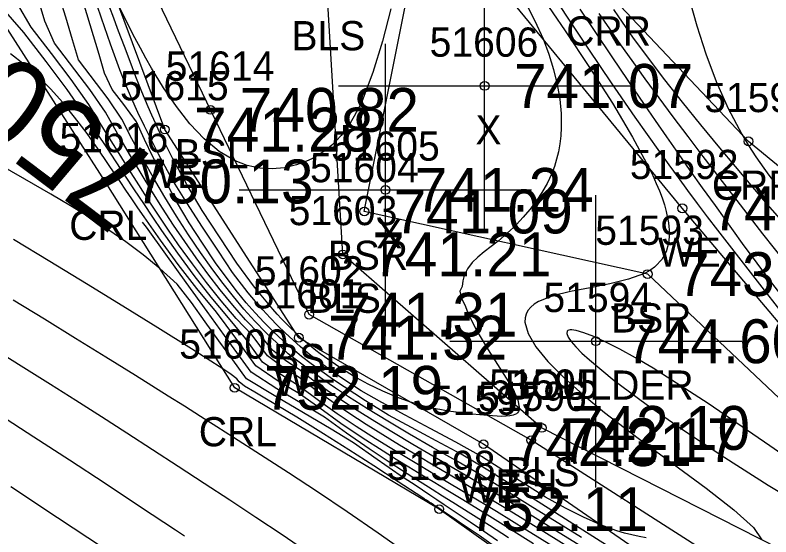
# Model space of a CAD drawing. Extents: x 1378535 to 1380697, y 997729 to 1000024.
# Drawn here: x 1379895.96 to 1379921.82, y 998835 to 998852.85 of the extents above; entities that cross this region are included whole.
import ezdxf

# ---------------------------------------------------------------- set-up
doc = ezdxf.new("R2010")
doc.units = 0
for name, color, linetype in [('RD_DTM_BkLn1', 7, 'Continuous'), ('RD_DTM_BkLn2', 7, 'Continuous'), ('RD_DTM_BkLn_txCode', 7, 'Continuous'), ('RD_DTM_Major1', 7, 'Continuous'), ('RD_DTM_Major1_Lbl', 7, 'Continuous'), ('RD_DTM_Minor1', 7, 'Continuous'), ('RD_EX_H2O', 7, 'Continuous'), ('RD_EX_H2O_txCode', 7, 'Continuous'), ('RD_EX_Misc', 7, 'Continuous'), ('RD_EX_Misc_txCode', 7, 'Continuous'), ('RD_EX_TX_H2O_ELEV', 7, 'Continuous'), ('RD_EX_TX_Misc_ELEV', 7, 'Continuous'), ('RD_SMD_Locator', 7, 'Continuous')]:
    doc.layers.add(name, color=color, linetype=linetype)

msp = doc.modelspace()

# ---------------------------------------------------------------- linework, layer by layer
at = {"layer": 'RD_DTM_BkLn1'}
msp.add_lwpolyline([(1380069.494, 998763.848), (1380063.849, 998771.801), (1380055.685, 998789.009), (1380046.97, 998791.391), (1380041.083, 998789.113), (1380026.367, 998796.632), (1380010.681, 998805.255), (1379998.761, 998803.758), (1379975.745, 998804.783), (1379927.549, 998831.825), (1379913.976, 998838.724), (1379907.176, 998844.661), (1379906.64, 998853.643), (1379899.037, 998859.818), (1379893.834, 998874.259), (1379889.362, 998880.409), (1379879.396, 998896.13), (1379864.401, 998911.924), (1379857.767, 998920.384), (1379839.603, 998931.53), (1379815.916, 998947.525), (1379774.763, 998980.586), (1379757.71, 998996.541), (1379750.233, 999010.437)], dxfattribs=at)
at = {"layer": 'RD_DTM_BkLn2'}
for points in [[(1380068.669, 998773.353), (1380055.416, 998791.262), (1380046.405, 998792.892), (1380040.759, 998790.306), (1380029.119, 998801.125), (1380010.691, 998809.061), (1379998.75, 998804.999), (1379976.167, 998807.09), (1379928.643, 998833.57), (1379917.605, 998843.988), (1379907.907, 998846.129), (1379909.914, 998856.179), (1379900.219, 998860.675), (1379897.268, 998867.755), (1379895.377, 998874.668), (1379890.561, 998880.572), (1379881.005, 998897.711), (1379867.047, 998914.158), (1379841.508, 998933.617), (1379816.848, 998950.286), (1379776.874, 998982.461), (1379760.159, 998998.029), (1379755.456, 999017.171)], [(1380079.28, 998746.894), (1380064.652, 998760.82), (1380056.238, 998766.854), (1380048.323, 998775.295), (1380040.023, 998781.877), (1380038.299, 998783.41), (1380023.024, 998795.05), (1380008.825, 998801.508), (1379998.414, 998801.494), (1379975.099, 998802.38), (1379926.598, 998830), (1379913.62, 998838.305), (1379906.017, 998842.599), (1379898.104, 998859.034), (1379896.968, 998860.105), (1379892.086, 998872.241), (1379888.823, 998880.103), (1379877.516, 998895.016), (1379862.887, 998910.551), (1379839.307, 998931.091), (1379814.312, 998944.238), (1379771.727, 998979.433), (1379755.659, 998994.851), (1379748.702, 999008.829)]]:
    msp.add_lwpolyline(points, dxfattribs=at)
at = {"layer": 'RD_DTM_Major1'}
for points in [[(1379915.344, 998834.978), (1379913.587, 998836.055), (1379911.906, 998837.103), (1379911.043, 998837.61), (1379910.237, 998838.055), (1379909.452, 998838.516), (1379908.714, 998838.955), (1379908.021, 998839.376), (1379907.37, 998839.785), (1379906.917, 998840.082), (1379906.485, 998840.377), (1379906.072, 998840.675), (1379905.677, 998840.978), (1379905.302, 998841.254), (1379904.932, 998841.608), (1379904.538, 998841.987), (1379904.157, 998842.381), (1379903.788, 998842.792), (1379903.428, 998843.22), (1379903.075, 998843.666), (1379902.728, 998844.129), (1379902.306, 998844.721), (1379901.89, 998845.335), (1379901.481, 998845.969), (1379901.08, 998846.62), (1379900.69, 998847.283), (1379900.31, 998847.957), (1379899.956, 998848.616), (1379899.612, 998849.282), (1379899.138, 998849.986), (1379898.125, 998851.317), (1379897.919, 998851.997), (1379897.687, 998852.774), (1379897.454, 998853.556)], [(1379915.278, 998853.05), (1379916.376, 998851.422), (1379916.926, 998850.607), (1379917.479, 998849.793), (1379917.861, 998849.238), (1379918.248, 998848.679), (1379918.644, 998848.113), (1379919.051, 998847.535), (1379919.472, 998846.942), (1379919.909, 998846.33), (1379920.842, 998845.039), (1379921.848, 998843.684), (1379922.924, 998842.291), (1379924.066, 998840.887), (1379925.27, 998839.498), (1379926.533, 998838.153), (1379927.263, 998837.43), (1379928.017, 998836.723), (1379928.806, 998836.027), (1379929.636, 998835.336), (1379930.516, 998834.644), (1379931.454, 998833.945), (1379933.467, 998832.555)], [(1379901.751, 998835.023), (1379901.447, 998835.226), (1379900.25, 998836.018), (1379899.034, 998836.818), (1379897.813, 998837.617), (1379896.6, 998838.405), (1379895.409, 998839.172), (1379894.255, 998839.91), (1379893.457, 998840.415), (1379892.681, 998840.904), (1379891.92, 998841.38), (1379891.17, 998841.848), (1379890.426, 998842.311), (1379889.684, 998842.773), (1379889.112, 998843.13), (1379888.535, 998843.491), (1379887.948, 998843.86), (1379887.348, 998844.24), (1379886.731, 998844.634), (1379886.093, 998845.044), (1379884.696, 998845.957), (1379883.236, 998846.928), (1379881.755, 998847.927)], [(1379912.838, 998834.965), (1379912.186, 998835.383), (1379911.554, 998835.785), (1379910.937, 998836.173), (1379910.584, 998836.393), (1379910.234, 998836.613), (1379909.885, 998836.832), (1379909.536, 998837.053), (1379909.185, 998837.277), (1379908.831, 998837.507), (1379908.072, 998838.012), (1379907.303, 998838.55), (1379906.548, 998839.093), (1379905.777, 998839.553), (1379904.914, 998840.067), (1379904.031, 998840.628), (1379903.273, 998841.679), (1379902.534, 998842.703), (1379901.814, 998843.701), (1379901.115, 998844.669), (1379900.451, 998845.588), (1379900.321, 998845.769)]]:
    msp.add_lwpolyline(points, dxfattribs=at)
at = {"layer": 'RD_DTM_Minor1'}
for points in [[(1379914.114, 998853.911), (1379914.832, 998852.814), (1379915.579, 998851.685), (1379916.357, 998850.53), (1379917.166, 998849.354), (1379918.009, 998848.164), (1379918.324, 998847.729), (1379918.644, 998847.292), (1379918.97, 998846.85), (1379919.304, 998846.404), (1379919.646, 998845.951), (1379919.997, 998845.49), (1379921.19, 998843.945), (1379922.44, 998842.35)], [(1379917.259, 998834.036), (1379913.853, 998836.195), (1379912.191, 998837.247), (1379911.226, 998837.821), (1379910.362, 998838.286), (1379909.523, 998838.737), (1379908.737, 998839.159), (1379907.946, 998839.651), (1379907.216, 998840.125), (1379906.821, 998840.391), (1379906.448, 998840.653), (1379906.093, 998840.913), (1379905.756, 998841.173), (1379905.434, 998841.436), (1379905.126, 998841.704), (1379904.795, 998842.013), (1379904.476, 998842.332), (1379904.168, 998842.664), (1379903.867, 998843.008), (1379903.572, 998843.368), (1379903.28, 998843.743), (1379902.819, 998844.374), (1379902.373, 998845.042), (1379901.918, 998845.745), (1379901.484, 998846.476), (1379901.066, 998847.229), (1379900.668, 998847.999), (1379900.382, 998848.591), (1379900.108, 998849.191), (1379899.676, 998849.784), (1379899.283, 998850.301), (1379899.016, 998850.858), (1379898.827, 998851.496), (1379898.523, 998852.513), (1379898.216, 998853.544)], [(1379917.554, 998834.963), (1379917.31, 998835.008), (1379917.064, 998835.063), (1379916.81, 998835.129), (1379916.545, 998835.209), (1379916.266, 998835.306), (1379915.969, 998835.423), (1379915.407, 998835.673), (1379914.789, 998835.979), (1379914.111, 998836.356), (1379912.65, 998837.282), (1379911.922, 998837.743), (1379911.036, 998838.234), (1379910.16, 998838.705), (1379909.307, 998839.162), (1379908.509, 998839.592), (1379907.802, 998839.991), (1379907.074, 998840.475), (1379906.782, 998840.68), (1379906.501, 998840.885), (1379906.23, 998841.09), (1379905.967, 998841.298), (1379905.713, 998841.509), (1379905.467, 998841.725), (1379905.198, 998841.972), (1379904.937, 998842.228), (1379904.681, 998842.492), (1379904.43, 998842.765), (1379904.182, 998843.049), (1379903.935, 998843.345), (1379903.393, 998844.04), (1379902.911, 998844.775), (1379902.373, 998845.595), (1379901.829, 998846.426), (1379901.324, 998847.243), (1379900.862, 998848.093), (1379900.618, 998848.568), (1379900.384, 998849.043), (1379900.159, 998849.521), (1379899.944, 998850.002), (1379899.738, 998850.487), (1379899.542, 998850.977), (1379899.216, 998851.857), (1379898.911, 998852.742), (1379898.621, 998853.618)], [(1379913.423, 998853.277), (1379913.748, 998852.656), (1379914.031, 998852.03), (1379914.227, 998851.508), (1379914.387, 998850.987), (1379914.51, 998850.472), (1379914.595, 998849.967), (1379914.641, 998849.476), (1379914.647, 998849.003), (1379914.631, 998848.718), (1379914.599, 998848.442), (1379914.551, 998848.174), (1379914.489, 998847.915), (1379914.413, 998847.665), (1379914.322, 998847.423), (1379914.168, 998847.09), (1379913.988, 998846.775), (1379913.789, 998846.477), (1379913.573, 998846.197), (1379913.346, 998845.933), (1379913.111, 998845.686), (1379913.008, 998845.585), (1379912.905, 998845.486), (1379912.801, 998845.39), (1379912.696, 998845.297), (1379912.59, 998845.207), (1379912.483, 998845.119), (1379912.244, 998844.933), (1379912.009, 998844.753), (1379911.789, 998844.57), (1379911.594, 998844.378), (1379911.435, 998844.17), (1379911.321, 998843.939), (1379911.273, 998843.757), (1379911.254, 998843.56), (1379911.178, 998843.406), (1379911.237, 998843.164), (1379911.369, 998842.881), (1379911.465, 998842.626), (1379911.768, 998842.024), (1379912.149, 998841.393), (1379912.546, 998840.774), (1379912.899, 998840.206), (1379913.145, 998839.729), (1379913.221, 998839.383), (1379913.21, 998839.328), (1379913.187, 998839.281), (1379913.155, 998839.241), (1379913.114, 998839.207), (1379913.064, 998839.18), (1379913.006, 998839.159), (1379912.892, 998839.134), (1379912.76, 998839.122), (1379912.614, 998839.12), (1379912.457, 998839.125), (1379912.293, 998839.136), (1379912.124, 998839.15), (1379911.862, 998839.172), (1379911.596, 998839.197), (1379911.328, 998839.225), (1379911.055, 998839.259), (1379910.778, 998839.3), (1379910.496, 998839.35), (1379910.334, 998839.383), (1379910.17, 998839.419), (1379910.003, 998839.459), (1379909.834, 998839.505), (1379909.66, 998839.555), (1379909.483, 998839.611), (1379909.02, 998839.778), (1379908.536, 998839.983), (1379908.039, 998840.224), (1379907.536, 998840.5), (1379907.035, 998840.81), (1379906.541, 998841.152), (1379906.396, 998841.261), (1379906.253, 998841.373), (1379906.11, 998841.487), (1379905.969, 998841.605), (1379905.829, 998841.726), (1379905.69, 998841.851), (1379905.535, 998841.995), (1379905.381, 998842.144), (1379905.228, 998842.297), (1379905.076, 998842.455), (1379904.924, 998842.618), (1379904.773, 998842.786), (1379904.145, 998843.539), (1379903.546, 998844.36), (1379902.954, 998845.263), (1379902.363, 998846.165), (1379901.829, 998847.05), (1379901.342, 998847.953), (1379901.19, 998848.252), (1379901.044, 998848.547), (1379900.903, 998848.841), (1379900.767, 998849.133), (1379900.635, 998849.423), (1379900.509, 998849.713), (1379900.294, 998850.226), (1379900.089, 998850.74), (1379899.891, 998851.256), (1379899.695, 998851.777), (1379899.499, 998852.303), (1379899.3, 998852.835), (1379898.982, 998853.667)], [(1379913.932, 998853.55), (1379914.783, 998852.307), (1379915.617, 998851.054), (1379916.396, 998849.83), (1379917.084, 998848.676), (1379917.644, 998847.632), (1379917.779, 998847.355), (1379917.899, 998847.089), (1379918.005, 998846.835), (1379918.097, 998846.591), (1379918.175, 998846.357), (1379918.24, 998846.132), (1379918.319, 998845.741), (1379918.348, 998845.38), (1379918.321, 998845.049), (1379918.235, 998844.75), (1379918.086, 998844.485), (1379917.87, 998844.254), (1379917.833, 998844.222), (1379917.793, 998844.192), (1379917.753, 998844.163), (1379917.71, 998844.134), (1379917.666, 998844.106), (1379917.62, 998844.079), (1379917.6, 998844.067), (1379917.58, 998844.056), (1379917.559, 998844.045), (1379917.516, 998844.023), (1379917.495, 998844.012), (1379916.953, 998843.811), (1379916.315, 998843.655), (1379915.633, 998843.522), (1379914.962, 998843.391), (1379914.355, 998843.239), (1379913.866, 998843.044), (1379913.72, 998842.953), (1379913.601, 998842.852), (1379913.508, 998842.741), (1379913.444, 998842.619), (1379913.41, 998842.485), (1379913.405, 998842.341), (1379913.514, 998841.951), (1379913.782, 998841.501), (1379914.193, 998841), (1379914.731, 998840.453), (1379915.381, 998839.87), (1379916.126, 998839.257), (1379917.277, 998838.377), (1379919.601, 998836.668), (1379920.557, 998835.927), (1379921.23, 998835.321), (1379921.511, 998834.894)], [(1379919.015, 998853.464), (1379919.288, 998852.486), (1379919.599, 998851.519), (1379919.954, 998850.571), (1379920.36, 998849.653), (1379920.823, 998848.773), (1379920.938, 998848.577), (1379921.057, 998848.383), (1379921.18, 998848.19), (1379921.307, 998847.997), (1379921.44, 998847.804), (1379921.577, 998847.61), (1379921.756, 998847.368), (1379921.943, 998847.121)], [(1379914.528, 998834.563), (1379913.46, 998835.229), (1379912.429, 998835.863), (1379911.438, 998836.462), (1379910.885, 998836.792), (1379910.346, 998837.112), (1379909.818, 998837.425), (1379909.3, 998837.734), (1379908.791, 998838.043), (1379908.287, 998838.354), (1379907.627, 998838.775), (1379906.978, 998839.209), (1379906.339, 998839.661), (1379905.715, 998840.135), (1379905.084, 998840.533), (1379904.425, 998840.974), (1379903.848, 998841.773), (1379903.261, 998842.485), (1379902.665, 998843.196), (1379902.088, 998843.935), (1379901.528, 998844.698), (1379900.98, 998845.477), (1379900.668, 998845.935), (1379900.358, 998846.398), (1379900.047, 998846.866), (1379899.734, 998847.342), (1379899.416, 998847.825), (1379899.091, 998848.317), (1379898.429, 998849.303), (1379897.734, 998850.303), (1379897.014, 998851.264), (1379896.256, 998852.248), (1379895.476, 998853.145)], [(1379915.346, 998834.362), (1379914.051, 998835.168), (1379912.803, 998835.935), (1379911.614, 998836.654), (1379910.958, 998837.045), (1379910.324, 998837.421), (1379909.711, 998837.785), (1379909.116, 998838.14), (1379908.538, 998838.492), (1379907.975, 998838.843), (1379907.375, 998839.229), (1379906.792, 998839.623), (1379906.224, 998840.028), (1379905.673, 998840.448), (1379905.139, 998840.784), (1379904.59, 998841.191), (1379904.064, 998841.895), (1379903.526, 998842.472), (1379903.007, 998843.073), (1379902.507, 998843.696), (1379902.022, 998844.335), (1379901.553, 998844.988), (1379901.203, 998845.492), (1379900.86, 998846.002), (1379900.521, 998846.518), (1379900.185, 998847.041), (1379899.85, 998847.571), (1379899.514, 998848.108), (1379898.996, 998848.945), (1379898.474, 998849.79), (1379897.873, 998850.64), (1379897.197, 998851.529), (1379896.509, 998852.431), (1379896.036, 998853.233)], [(1379916.112, 998834.187), (1379914.577, 998835.14), (1379913.11, 998836.042), (1379911.714, 998836.899), (1379910.968, 998837.34), (1379910.254, 998837.753), (1379909.564, 998838.161), (1379908.903, 998838.556), (1379908.271, 998838.94), (1379907.664, 998839.32), (1379907.138, 998839.662), (1379906.632, 998840.007), (1379906.143, 998840.358), (1379905.672, 998840.719), (1379905.221, 998841.018), (1379904.769, 998841.388), (1379904.304, 998841.942), (1379903.846, 998842.424), (1379903.404, 998842.928), (1379902.974, 998843.45), (1379902.556, 998843.991), (1379902.148, 998844.547), (1379901.76, 998845.1), (1379901.378, 998845.665), (1379901.002, 998846.242), (1379900.632, 998846.828), (1379900.266, 998847.425), (1379899.905, 998848.03), (1379899.472, 998848.774), (1379899.045, 998849.526), (1379898.513, 998850.303), (1379897.306, 998851.889), (1379896.97, 998852.637), (1379896.811, 998853.172)], [(1379908.819, 998853.06), (1379908.529, 998851.954), (1379908.203, 998850.882), (1379907.833, 998849.92), (1379907.702, 998849.644), (1379907.565, 998849.387), (1379907.422, 998849.149), (1379907.271, 998848.929), (1379907.112, 998848.727), (1379906.944, 998848.543), (1379906.799, 998848.403), (1379906.647, 998848.274), (1379906.49, 998848.156), (1379906.327, 998848.05), (1379906.159, 998847.955), (1379905.986, 998847.87), (1379905.59, 998847.721), (1379905.178, 998847.627), (1379904.755, 998847.59), (1379904.327, 998847.614), (1379903.902, 998847.703), (1379903.484, 998847.86), (1379902.943, 998848.179), (1379902.427, 998848.609), (1379901.937, 998849.129), (1379901.474, 998849.72), (1379901.036, 998850.362), (1379900.626, 998851.035), (1379900.431, 998851.376), (1379900.242, 998851.72), (1379900.057, 998852.067), (1379899.875, 998852.418), (1379899.695, 998852.773), (1379899.515, 998853.133)], [(1379916.438, 998853.038), (1379916.607, 998852.783), (1379917.089, 998852.091), (1379917.616, 998851.374), (1379918.184, 998850.634), (1379918.786, 998849.874), (1379919.415, 998849.096), (1379920.067, 998848.305), (1379920.595, 998847.67), (1379921.137, 998847.024), (1379921.699, 998846.365), (1379922.285, 998845.69)], [(1379915.933, 998852.905), (1379916.297, 998852.373), (1379916.672, 998851.835), (1379917.058, 998851.291), (1379917.512, 998850.662), (1379917.982, 998850.022), (1379918.469, 998849.368), (1379918.974, 998848.697), (1379919.496, 998848.009), (1379920.036, 998847.302), (1379920.766, 998846.351), (1379921.529, 998845.37), (1379922.328, 998844.365)], [(1379913.698, 998834.758), (1379912.845, 998835.295), (1379912.018, 998835.808), (1379911.216, 998836.298), (1379910.763, 998836.573), (1379910.315, 998836.843), (1379909.873, 998837.111), (1379909.432, 998837.378), (1379908.993, 998837.649), (1379908.553, 998837.924), (1379907.83, 998838.39), (1379907.105, 998838.88), (1379906.383, 998839.397), (1379905.687, 998839.89), (1379904.958, 998840.325), (1379904.196, 998840.845), (1379903.51, 998841.796), (1379902.847, 998842.684), (1379902.175, 998843.496), (1379901.537, 998844.32), (1379900.934, 998845.142), (1379900.368, 998845.947), (1379900.156, 998846.256), (1379899.949, 998846.561), (1379899.747, 998846.862), (1379899.547, 998847.158), (1379899.35, 998847.452), (1379899.154, 998847.741), (1379898.771, 998848.298), (1379898.385, 998848.84), (1379897.991, 998849.361), (1379897.586, 998849.859), (1379897.163, 998850.329), (1379896.72, 998850.768), (1379896.27, 998851.159), (1379895.796, 998851.524)], [(1379912.463, 998834.867), (1379911.988, 998835.19), (1379911.53, 998835.5), (1379911.083, 998835.8), (1379910.645, 998836.093), (1379910.394, 998836.261), (1379910.144, 998836.427), (1379909.894, 998836.594), (1379909.644, 998836.762), (1379909.392, 998836.93), (1379909.139, 998837.101), (1379908.347, 998837.644), (1379907.542, 998838.214), (1379906.77, 998838.678), (1379904.882, 998839.803), (1379903.876, 998840.403), (1379903.403, 998841.052), (1379902.932, 998841.705), (1379902.461, 998842.358), (1379901.99, 998843.011), (1379901.498, 998843.644), (1379900.907, 998844.176), (1379900.335, 998844.645), (1379899.743, 998845.088), (1379899.132, 998845.511), (1379898.502, 998845.919), (1379897.852, 998846.32), (1379897.184, 998846.717), (1379896.29, 998847.236), (1379895.369, 998847.761)], [(1379912.52, 998834.559), (1379911.834, 998835.039), (1379911.157, 998835.503), (1379911.023, 998835.594), (1379910.889, 998835.685), (1379910.755, 998835.775), (1379910.621, 998835.864), (1379910.487, 998835.954), (1379910.352, 998836.043), (1379910.274, 998836.095), (1379910.196, 998836.147), (1379910.118, 998836.199), (1379910.039, 998836.25), (1379909.96, 998836.302), (1379909.881, 998836.354), (1379909.065, 998836.885), (1379908.228, 998837.423), (1379907.373, 998837.969), (1379906.505, 998838.523), (1379905.592, 998839.097), (1379904.504, 998839.745), (1379904.161, 998839.95), (1379903.812, 998840.158), (1379903.62, 998840.306), (1379903.546, 998840.408), (1379903.355, 998840.557), (1379903.061, 998840.747), (1379901.991, 998841.428), (1379900.842, 998842.149), (1379899.637, 998842.895), (1379898.397, 998843.656), (1379897.144, 998844.42), (1379895.901, 998845.173)], [(1379909.465, 998834.361), (1379908.376, 998835.125), (1379907.321, 998835.848), (1379906.301, 998836.533), (1379905.313, 998837.185), (1379904.357, 998837.806), (1379903.431, 998838.4), (1379902.865, 998838.761), (1379902.306, 998839.116), (1379901.751, 998839.467), (1379901.196, 998839.816), (1379900.637, 998840.166), (1379900.071, 998840.519), (1379899.059, 998841.147), (1379898.021, 998841.788), (1379896.961, 998842.44), (1379895.89, 998843.097)], [(1379923.922, 998836.631), (1379921.788, 998838.116), (1379919.678, 998839.555), (1379917.792, 998840.764), (1379917.188, 998841.119), (1379916.647, 998841.417), (1379916.17, 998841.66), (1379915.761, 998841.847), (1379915.423, 998841.978), (1379915.16, 998842.055), (1379915.08, 998842.07), (1379915.011, 998842.077), (1379914.954, 998842.077), (1379914.907, 998842.069), (1379914.872, 998842.054), (1379914.848, 998842.032), (1379914.834, 998841.951), (1379914.88, 998841.834), (1379914.984, 998841.683), (1379915.141, 998841.5), (1379915.351, 998841.287), (1379915.61, 998841.049), (1379916.459, 998840.349), (1379917.55, 998839.535), (1379918.828, 998838.643), (1379920.241, 998837.708), (1379921.733, 998836.766), (1379923.252, 998835.854)], [(1379906.004, 998834.445), (1379905.09, 998835.064), (1379904.191, 998835.665), (1379903.306, 998836.251), (1379902.43, 998836.825), (1379901.541, 998837.405), (1379900.658, 998837.978), (1379899.78, 998838.544), (1379898.907, 998839.104), (1379898.035, 998839.659), (1379897.164, 998840.21), (1379896.26, 998840.777), (1379895.355, 998841.341)], [(1379920.206, 998821.038), (1379919.468, 998821.478), (1379917.939, 998822.375), (1379916.401, 998823.27), (1379914.87, 998824.161), (1379913.363, 998825.048), (1379911.897, 998825.93), (1379910.487, 998826.808), (1379909.453, 998827.477), (1379908.454, 998828.143), (1379907.485, 998828.804), (1379906.537, 998829.46), (1379905.604, 998830.111), (1379904.678, 998830.755), (1379904.009, 998831.217), (1379903.335, 998831.679), (1379902.65, 998832.146), (1379901.949, 998832.62), (1379901.228, 998833.106), (1379900.48, 998833.607), (1379898.98, 998834.608), (1379897.408, 998835.65), (1379895.809, 998836.705)]]:
    msp.add_lwpolyline(points, dxfattribs=at)
at = {"layer": 'RD_EX_H2O'}
for points in [[(1380070.621, 998774.633), (1380055.416, 998791.262), (1380053.724, 998791.967), (1380046.405, 998792.892), (1380043.626, 998791.979), (1380040.398, 998791.019), (1380029.23, 998801.494), (1380010.575, 998809.953), (1379999.064, 998806.017), (1379976.33, 998808.61), (1379928.894, 998834.283), (1379918.79, 998846.238), (1379910.283, 998856.591), (1379904.931, 998863.621), (1379897.769, 998868.2), (1379895.816, 998874.908), (1379890.915, 998880.907), (1379881.561, 998898.346), (1379867.26, 998914.916), (1379841.927, 998933.998)], [(1380077.687, 998746.386), (1380063.222, 998759.989), (1380055.551, 998765.988), (1380047.884, 998774.43), (1380047.297, 998774.724), (1380039.375, 998781.355), (1380008.706, 998800.487), (1379998.259, 998801.388), (1379975.291, 998801.511), (1379998.259, 998801.388), (1379975.291, 998801.511), (1379924.847, 998829.301), (1379911.985, 998838.17), (1379905.662, 998841.812), (1379901.08, 998848.931), (1379897.442, 998858.696), (1379895.563, 998859.46), (1379891.099, 998862.456), (1379885.945, 998867.363), (1379882.039, 998876.422), (1379877.103, 998894.846), (1379861.306, 998910.256), (1379835.533, 998927.591)], [(1379997.837, 998797.598), (1379973.42, 998798.736), (1379923.913, 998826.394), (1379910.472, 998835.943), (1379903.47, 998840.095), (1379899.036, 998847.157), (1379894.474, 998854.271), (1379896.788, 998858.202), (1379884.516, 998866.738), (1379878.138, 998874.325), (1379875.449, 998884.785), (1379871.598, 998891.084), (1379860.034, 998908.13), (1379856.023, 998913.003), (1379850.337, 998908.19)], [(1380108.189, 998741.589), (1380085.378, 998754.286), (1380077.645, 998768.896), (1380071.453, 998775.863), (1380057.354, 998791.791), (1380046.587, 998794.093), (1380040.905, 998791.763), (1380029.705, 998802.496), (1380010.231, 998811.955), (1379998.501, 998809.16), (1379976.765, 998811.574), (1379935.013, 998837.057), (1379921.054, 998848.528), (1379916.07, 998853.807), (1379913.795, 998858.542), (1379906.262, 998864.932), (1379899.149, 998873.757), (1379888.525, 998891.494)]]:
    msp.add_lwpolyline(points, dxfattribs=at)
at = {"layer": 'RD_EX_Misc'}
for p, q in [((1379912.025, 998845.424), (1379912.025, 998855.424)), ((1379908.628, 998841.867), (1379908.628, 998851.867)), ((1379907.025, 998850.424), (1379917.025, 998850.424)), ((1379903.628, 998846.867), (1379913.628, 998846.867)), ((1379915.832, 998836.689), (1379915.832, 998846.689)), ((1379910.832, 998841.689), (1379920.832, 998841.689))]:
    msp.add_line(p, q, dxfattribs=at)
at = {"layer": 'RD_SMD_Locator'}
for centre in [(1379912.025, 998850.424), (1379902.646, 998849.604), (1379901.08, 998848.931), (1379921.054, 998848.528), (1379899.036, 998847.157), (1379908.628, 998846.867), (1379918.79, 998846.238), (1379907.907, 998846.129), (1379907.176, 998844.661), (1379917.605, 998843.988), (1379906.017, 998842.599), (1379905.662, 998841.812), (1379915.832, 998841.689), (1379903.47, 998840.095), (1379913.976, 998838.724), (1379911.985, 998838.17), (1379913.62, 998838.305), (1379910.472, 998835.943)]:
    msp.add_circle(centre, 0.15, dxfattribs=at)

# ---------------------------------------------------------------- texts
at = {"layer": 'RD_DTM_BkLn_txCode'}
for s, p in [('BLS', (1379905.412, 998851.643)), ('51614', (1379901.111, 998850.604)), ('BSL', (1379901.418, 998847.604)), ('51604', (1379906.049, 998847.129)), ('51603', (1379905.318, 998845.661)), ('51593', (1379915.81, 998844.988)), ('BSR', (1379906.655, 998844.129)), ('51602', (1379904.159, 998843.599)), ('BLS', (1379905.948, 998842.661)), ('BSR', (1379916.353, 998841.988)), ('BSL', (1379904.789, 998840.599)), ('51595', (1379912.181, 998839.724)), ('51596', (1379911.801, 998839.305)), ('BLS', (1379912.748, 998836.724)), ('BSL', (1379912.392, 998836.305))]:
    msp.add_text(s, height=1, dxfattribs=at).set_placement(p)
at = {"layer": 'RD_DTM_Major1_Lbl'}
msp.add_text('750', height=3, rotation=143.0361, dxfattribs=at).set_placement((1379901.09, 998847.682))
at = {"layer": 'RD_EX_H2O_txCode'}
for s, p in [('CRR', (1379914.818, 998851.807)), ('51615', (1379899.545, 998849.931)), ('51591', (1379919.542, 998849.528)), ('51616', (1379897.477, 998848.157)), ('51592', (1379916.995, 998847.238)), ('WE', (1379900.241, 998846.931)), ('CRR', (1379919.802, 998846.528)), ('CRL', (1379897.808, 998845.157)), ('WE', (1379917.951, 998844.238)), ('51601', (1379904.087, 998842.812)), ('51600', (1379901.572, 998841.095)), ('WE', (1379904.823, 998839.812)), ('51597', (1379910.19, 998839.17)), ('CRL', (1379902.242, 998838.095)), ('51598', (1379908.677, 998836.943)), ('WE', (1379911.146, 998836.17))]:
    msp.add_text(s, height=1, dxfattribs=at).set_placement(p)
at = {"layer": 'RD_EX_Misc_txCode'}
for s, p in [('51606', (1379910.143, 998851.424)), ('X', (1379911.71, 998848.424)), ('51605', (1379906.77, 998847.867)), ('X', (1379908.313, 998844.867)), ('51594', (1379914.037, 998842.689)), ('BOULDER', (1379912.714, 998839.689))]:
    msp.add_text(s, height=1, dxfattribs=at).set_placement(p)
at = {"layer": 'RD_EX_TX_H2O_ELEV'}
for s, p in [('741.28', (1379902.08, 998848.181)), ('750.13', (1379900.036, 998846.407)), ('743.32', (1379919.79, 998845.488)), ('741.52', (1379906.662, 998841.062)), ('752.19', (1379904.47, 998839.345)), ('742.31', (1379912.985, 998837.42)), ('752.11', (1379911.472, 998835.193))]:
    msp.add_text(s, height=1.5, dxfattribs=at).set_placement(p)
at = {"layer": 'RD_EX_TX_Misc_ELEV'}
for s, p in [('741.07', (1379913.025, 998849.674)), ('740.82', (1379903.646, 998848.854)), ('741.24', (1379909.628, 998846.117)), ('741.09', (1379908.907, 998845.379)), ('741.21', (1379908.176, 998843.911)), ('743.02', (1379918.605, 998843.238)), ('741.31', (1379907.017, 998841.849)), ('744.60', (1379916.832, 998840.939)), ('742.10', (1379914.976, 998837.974)), ('742.17', (1379914.62, 998837.555))]:
    msp.add_text(s, height=1.5, dxfattribs=at).set_placement(p)

doc.saveas('drawing.dxf')
